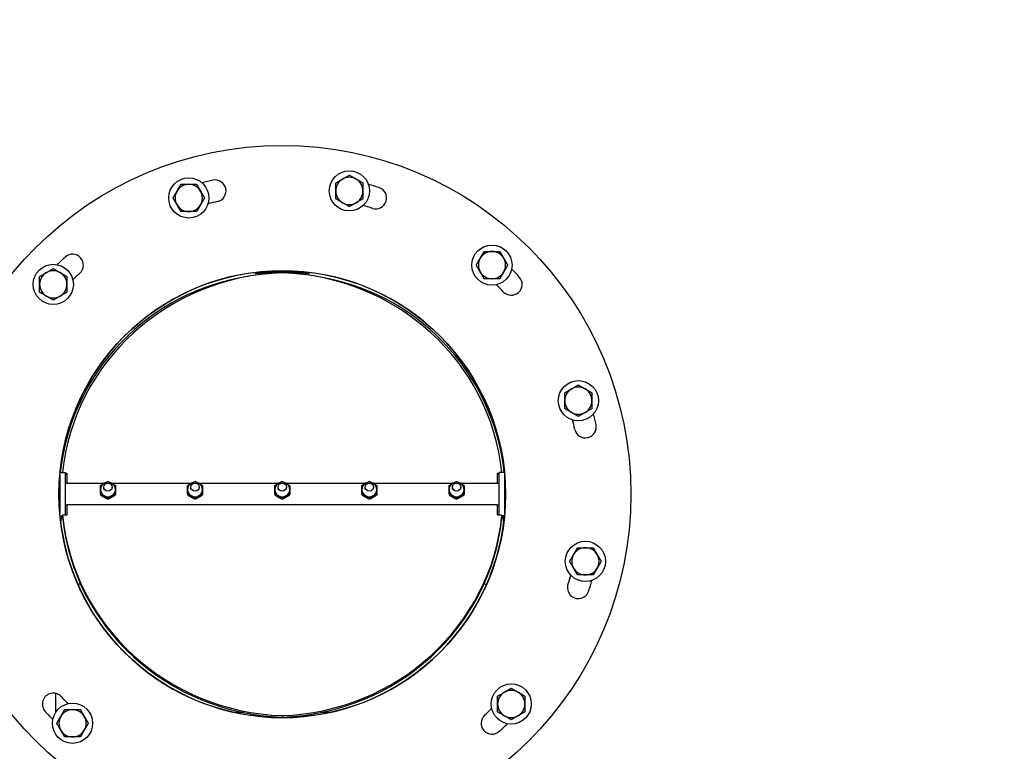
# Model space of a CAD drawing. Header units: inches. Extents: x 18 to 846, y -44 to 561.
# Tile 304 of 637: x 305 to 327, y 493 to 510. Entities that reach past the tile are written whole.
import ezdxf

# ---------------------------------------------------------------- set-up
doc = ezdxf.new("R2010")
doc.units = ezdxf.units.IN
doc.header["$LTSCALE"] = 24
doc.header["$MEASUREMENT"] = 0
doc.layers.add('Dimension (ANSI)', color=7, linetype='Continuous', lineweight=25)
doc.layers.add('Visible (ANSI)', color=7, linetype='Continuous', lineweight=30)
doc.styles.add('Note Text (ANSI)', font='tahoma.ttf')
doc.dimstyles.new('SB Fraction-16 (ANSI)', dxfattribs={"dimscale": 24, "dimtxt": 0.125, "dimasz": 0.098425, "dimexe": 0.125, "dimexo": 0.0625, "dimgap": 0.031496, "dimtad": 0, "dimtih": 1, "dimtoh": 1, "dimdec": 4, "dimrnd": 1e-08, "dimzin": 0, "dimdsep": 46, "dimlunit": 5, "dimtxsty": 'Note Text (ANSI)', "dimcen": 0.09, "dimdle": 0.393701, "dimclrd": 256, "dimclre": 256, "dimclrt": 256, "dimadec": 0, "dimazin": 3, "dimtfac": 0.96, "dimtofl": 0, "dimtmove": 0, "dimatfit": 3, "dimfxl": 1, "dimfrac": 2, "dimtolj": 1, "dimtzin": 12, "dimlwd": -1, "dimlwe": -1, "dimarcsym": 0})

# ---------------------------------------------------------------- blocks, each defined once
blk = doc.blocks.new('*D18')
at = {"layer": 'Defpoints', "color": 0, "transparency": 16777216}
for p in [(349.678, 522.087), (260.86, 408.087), (349.678, 408.087)]:
    blk.add_point(p, dxfattribs=at)
at = {"layer": 'Dimension (ANSI)', "transparency": 16777216}
for p, q in [((348.178, 522.087), (257.86, 522.087)), ((260.86, 519.724), (260.86, 464.348)), ((260.86, 410.449), (260.86, 459.826)), ((348.178, 408.087), (257.86, 408.087))]:
    blk.add_line(p, q, dxfattribs=at)
for points in [[(260.466, 519.724), (261.253, 519.724), (260.86, 522.087)], [(260.466, 410.449), (261.253, 410.449), (260.86, 408.087)]]:
    blk.add_solid(points, dxfattribs=at)
at = {"layer": 'Dimension (ANSI)', "transparency": 16777216, "insert": (257.76, 463.592), "char_height": 3, "attachment_point": 1, "style": 'Note Text (ANSI)'}
blk.add_mtext('\\A1;114', dxfattribs=at)

msp = doc.modelspace()

# ---------------------------------------------------------------- linework, layer by layer
at = {"layer": 'Visible (ANSI)'}
for p, q in [((305.60099, 499.3277), (305.60099, 498.44591)), ((305.60632, 499.38556), (305.72599, 499.38556)), ((305.72599, 499.38556), (305.72599, 498.40385)), ((305.72599, 499.36977), (305.76649, 499.36977)), ((305.76649, 499.33742), (305.72599, 499.33742)), ((305.76649, 499.36977), (305.76649, 499.13681)), ((315.64749, 499.13681), (315.64749, 499.36977)), ((315.64749, 499.36977), (315.68799, 499.36977)), ((315.68799, 499.33742), (315.64749, 499.33742)), ((315.68799, 498.40385), (315.68799, 499.38556)), ((315.80767, 499.38556), (315.68799, 499.38556)), ((315.81299, 498.44591), (315.81299, 499.3277)), ((305.59577, 499.26231), (305.60099, 499.26231)), ((305.72599, 499.13681), (306.62145, 499.13681)), ((306.79253, 499.13681), (308.62145, 499.13681)), ((308.79253, 499.13681), (310.62145, 499.13681)), ((310.79253, 499.13681), (312.62145, 499.13681)), ((312.79253, 499.13681), (314.62145, 499.13681)), ((314.79253, 499.13681), (315.68799, 499.13681)), ((315.81822, 499.26231), (315.81299, 499.26231)), ((306.53499, 498.89277), (306.53499, 498.87122)), ((306.61199, 498.99267), (306.61199, 499.04858)), ((306.80199, 498.99267), (306.80199, 499.04858)), ((306.87899, 498.89277), (306.87899, 498.87122)), ((308.53499, 498.89277), (308.53499, 498.87122)), ((308.61199, 498.99267), (308.61199, 499.04858)), ((308.80199, 498.99267), (308.80199, 499.04858)), ((308.87899, 498.89277), (308.87899, 498.87122)), ((310.53499, 498.89277), (310.53499, 498.87122)), ((310.61199, 498.99267), (310.61199, 499.04858)), ((310.80199, 498.99267), (310.80199, 499.04858)), ((310.87899, 498.89277), (310.87899, 498.87122)), ((312.53499, 498.89277), (312.53499, 498.87122)), ((312.61199, 498.99267), (312.61199, 499.04858)), ((312.80199, 498.99267), (312.80199, 499.04858)), ((312.87899, 498.89277), (312.87899, 498.87122)), ((314.53499, 498.89277), (314.53499, 498.87122)), ((314.61199, 498.99267), (314.61199, 499.04858)), ((314.80199, 498.99267), (314.80199, 499.04858)), ((314.87899, 498.89277), (314.87899, 498.87122)), ((305.72599, 498.63681), (305.76649, 498.63681)), ((315.64749, 498.64533), (305.76649, 498.64533)), ((305.76649, 498.64533), (305.76649, 498.40385)), ((306.70699, 498.79685), (306.70699, 498.7753)), ((308.70699, 498.79685), (308.70699, 498.7753)), ((310.70699, 498.79685), (310.70699, 498.7753)), ((312.70699, 498.79685), (312.70699, 498.7753)), ((314.70699, 498.79685), (314.70699, 498.7753)), ((315.64749, 498.40385), (315.64749, 498.64533)), ((315.64749, 498.63681), (315.68799, 498.63681)), ((305.59577, 498.51131), (305.60099, 498.51131)), ((305.6653, 498.40385), (305.6653, 498.37149)), ((305.76649, 498.40385), (305.6653, 498.40385)), ((315.74869, 498.40385), (315.64749, 498.40385)), ((315.74869, 498.37149), (315.74869, 498.40385)), ((315.81822, 498.51131), (315.81299, 498.51131)), ((305.60632, 498.38806), (305.6653, 498.38806)), ((315.80767, 498.38806), (315.74869, 498.38806)), ((305.50729, 494.31842), (305.50729, 493.8826)), ((310.70199, 493.76181), (310.70199, 493.76215)), ((310.70699, 493.807), (310.70699, 493.77465)), ((310.71199, 493.76215), (310.71199, 493.76181))]:
    msp.add_line(p, q, dxfattribs=at)
for centre, radius in [((310.70699, 498.88681), 8), ((308.5629, 505.68155), 0.461), ((312.24752, 505.84327), 0.461), ((315.51936, 504.14102), 0.461), ((305.45278, 503.69918), 0.461), ((310.70699, 498.88681), 5.125), ((317.50173, 501.0309), 0.461), ((317.66346, 497.34628), 0.461), ((315.9612, 494.07444), 0.461), ((305.89462, 493.6326), 0.461)]:
    msp.add_circle(centre, radius, dxfattribs=at)
for centre, radius, start, end in [((310.70699, 498.88681), 7.375, 102.486826, 104.451374), ((309.16646, 505.84327), 0.25, 282.486826, 102.486826), ((312.24752, 505.84327), 0.3125, 120, 180), ((312.24752, 505.84327), 0.3125, 60, 120), ((312.24752, 505.84327), 0.3125, 0, 60), ((308.5629, 505.68155), 0.3125, 90, 150), ((308.5629, 505.68155), 0.3125, 30, 90), ((310.70699, 498.88681), 7.375, 72.486826, 74.451374), ((312.85108, 505.68155), 0.25, 252.486826, 72.486826), ((308.5629, 505.68155), 0.3125, 150, 210), ((308.5629, 505.68155), 0.3125, 330, 30), ((312.24752, 505.84327), 0.3125, 180, 240), ((312.24752, 505.84327), 0.3125, 300, 0), ((308.5629, 505.68155), 0.3125, 210, 270), ((308.5629, 505.68155), 0.3125, 270, 330), ((310.70699, 498.88681), 6.875, 102.486826, 104.341962), ((312.24752, 505.84327), 0.3125, 240, 300), ((310.70699, 498.88681), 6.875, 72.486826, 74.341962), ((310.70699, 498.88681), 7.375, 132.486826, 134.451374), ((305.89462, 504.14102), 0.25, 312.486826, 132.486826), ((315.51936, 504.14102), 0.3125, 150, 210), ((315.51936, 504.14102), 0.3125, 90, 150), ((315.51936, 504.14102), 0.3125, 30, 90), ((315.51936, 504.14102), 0.3125, 330, 30), ((310.70699, 498.88681), 7.375, 42.486826, 44.451374), ((305.45278, 503.69918), 0.3125, 120, 180), ((305.45278, 503.69918), 0.3125, 60, 120), ((305.45278, 503.69918), 0.3125, 0, 60), ((310.70699, 498.88681), 6.875, 132.486826, 134.341962), ((315.51936, 504.14102), 0.3125, 210, 270), ((315.51936, 504.14102), 0.3125, 270, 330), ((315.9612, 503.69918), 0.25, 222.486826, 42.486826), ((305.45278, 503.69918), 0.3125, 180, 240), ((305.45278, 503.69918), 0.3125, 300, 0), ((310.70699, 498.88681), 6.875, 42.486826, 44.341962), ((305.45278, 503.69918), 0.3125, 240, 300), ((317.50173, 501.0309), 0.3125, 60, 120), ((317.50173, 501.0309), 0.3125, 120, 180), ((317.50173, 501.0309), 0.3125, 0, 60), ((317.50173, 501.0309), 0.3125, 180, 240), ((317.50173, 501.0309), 0.3125, 300, 0), ((317.50173, 501.0309), 0.3125, 240, 300), ((310.70699, 498.88681), 7.375, 12.486826, 14.451374), ((310.70699, 498.88681), 6.875, 12.486826, 14.341962), ((317.66346, 500.42734), 0.25, 192.486826, 12.486826), ((317.66346, 497.34628), 0.3125, 150, 210), ((317.66346, 497.34628), 0.3125, 90, 150), ((317.66346, 497.34628), 0.3125, 30, 90), ((317.66346, 497.34628), 0.3125, 330, 30), ((317.66346, 497.34628), 0.3125, 210, 270), ((317.66346, 497.34628), 0.3125, 270, 330), ((317.50173, 496.74272), 0.25, 162.486826, 342.486826), ((310.70699, 498.88681), 6.875, 342.486826, 344.341962), ((310.70699, 498.88681), 7.375, 342.486826, 344.451374), ((315.9612, 494.07444), 0.3125, 120, 180), ((315.9612, 494.07444), 0.3125, 60, 120), ((315.9612, 494.07444), 0.3125, 0, 60), ((305.45278, 494.07444), 0.25, 42.486826, 222.486826), ((310.70699, 498.88681), 6.875, 222.486826, 224.341962), ((310.70699, 498.88681), 7.375, 222.486826, 224.451374), ((305.89462, 493.6326), 0.3125, 90, 150), ((305.89462, 493.6326), 0.3125, 30, 90), ((310.70699, 498.88681), 6.875, 312.486826, 314.341962), ((315.9612, 494.07444), 0.3125, 180, 240), ((315.9612, 494.07444), 0.3125, 300, 0), ((305.89462, 493.6326), 0.3125, 150, 210), ((305.89462, 493.6326), 0.3125, 330, 30), ((315.51936, 493.6326), 0.25, 132.486826, 312.486826), ((315.9612, 494.07444), 0.3125, 240, 300), ((305.89462, 493.6326), 0.3125, 210, 270), ((305.89462, 493.6326), 0.3125, 270, 330), ((310.70699, 498.88681), 7.375, 312.486826, 314.451374)]:
    msp.add_arc(centre, radius, start, end, dxfattribs=at)
for centre, major_axis, ratio, start_param, end_param in [((310.70699, 498.88681), (-5.125, 0), 0.99993305, 3.23907054, 6.18570742), ((310.70699, 498.82899), (5.125, 0), 0.99770102, 1.71774926, 3.03252708), ((310.90419, 498.88681), (-5.2627, 0), 0.96592583, 4.74986825, 6.18491324), ((310.5098, 498.88681), (5.2627, 0), 0.96592583, 0.09827207, 1.53331706), ((310.70699, 498.82899), (5.125, 0), 0.99770102, 0.10906558, 1.42384339), ((310.70699, 498.88681), (-5.125, 0), 0.99993305, 6.19705041, 6.20984638), ((310.70699, 498.88681), (5.125, 0), 0.99993305, 0.07333892, 0.08613489), ((310.70699, 498.82899), (5.125, 0), 0.99770102, 3.05545776, 3.05674561), ((306.70699, 498.99267), (-0.172, 0), 0.96592583, 5.23598776, 6.28318531), ((306.70699, 498.99267), (-0.172, 0), 0.96592583, 4.1887902, 5.23598776), ((306.70699, 498.99267), (0.172, 0), 0.96592583, 0, 1.04719755), ((308.70699, 498.99267), (-0.172, 0), 0.96592583, 5.23598776, 6.28318531), ((308.70699, 498.99267), (-0.172, 0), 0.96592583, 4.1887902, 5.23598776), ((308.70699, 498.99267), (0.172, 0), 0.96592583, 0, 1.04719755), ((310.70699, 498.99267), (-0.172, 0), 0.96592583, 5.23598776, 6.28318531), ((310.70699, 498.99267), (-0.172, 0), 0.96592583, 4.1887902, 5.23598776), ((310.70699, 498.99267), (0.172, 0), 0.96592583, 0, 1.04719755), ((312.70699, 498.99267), (-0.172, 0), 0.96592583, 5.23598776, 6.28318531), ((312.70699, 498.99267), (-0.172, 0), 0.96592583, 4.1887902, 5.23598776), ((312.70699, 498.99267), (0.172, 0), 0.96592583, 0, 1.04719755), ((314.70699, 498.99267), (-0.172, 0), 0.96592583, 5.23598776, 6.28318531), ((314.70699, 498.99267), (-0.172, 0), 0.96592583, 4.1887902, 5.23598776), ((314.70699, 498.99267), (0.172, 0), 0.96592583, 0, 1.04719755), ((310.70699, 498.82899), (5.125, 0), 0.99770102, 0.08484705, 0.08613489), ((306.70699, 498.99267), (-0.172, 0), 0.96592583, 0, 1.04719755), ((306.70699, 498.99267), (0.172, 0), 0.96592583, 5.23598776, 6.28318531), ((308.70699, 498.99267), (-0.172, 0), 0.96592583, 0, 1.04719755), ((308.70699, 498.99267), (0.172, 0), 0.96592583, 5.23598776, 6.28318531), ((310.70699, 498.99267), (-0.172, 0), 0.96592583, 0, 1.04719755), ((310.70699, 498.99267), (0.172, 0), 0.96592583, 5.23598776, 6.28318531), ((312.70699, 498.99267), (-0.172, 0), 0.96592583, 0, 1.04719755), ((312.70699, 498.99267), (0.172, 0), 0.96592583, 5.23598776, 6.28318531), ((314.70699, 498.99267), (-0.172, 0), 0.96592583, 0, 1.04719755), ((314.70699, 498.99267), (0.172, 0), 0.96592583, 5.23598776, 6.28318531), ((306.70699, 498.99267), (0.172, 0), 0.96592583, 4.1887902, 5.23598776), ((308.70699, 498.99267), (0.172, 0), 0.96592583, 4.1887902, 5.23598776), ((310.70699, 498.99267), (0.172, 0), 0.96592583, 4.1887902, 5.23598776), ((312.70699, 498.99267), (0.172, 0), 0.96592583, 4.1887902, 5.23598776), ((314.70699, 498.99267), (0.172, 0), 0.96592583, 4.1887902, 5.23598776), ((310.70699, 498.88681), (-5.125, 0), 0.99993305, 0.07333892, 0.08613489), ((310.90419, 498.88681), (-5.2627, 0), 0.96592583, 0.09515186, 1.53331706), ((310.5098, 498.88681), (5.2627, 0), 0.96592583, 4.74986825, 6.18803345), ((310.70699, 498.88681), (5.125, 0), 0.99993305, 6.19705041, 6.20984638), ((310.70699, 498.88681), (-5.125, 0), 0.99993305, 0.09747789, 1.56982072), ((310.70699, 497.69978), (-5.125, 0), 0.84446965, 6.12347391, 6.15727519), ((310.70699, 497.69978), (5.125, 0), 0.84446965, 2.98188126, 3.01568253), ((310.90419, 498.85446), (-5.2627, 0), 0.96592583, 0.09515186, 1.53331706), ((310.5098, 498.85446), (5.2627, 0), 0.96592583, 4.74986825, 6.18803345), ((310.70699, 498.88681), (5.125, 0), 0.99993305, 4.71336459, 6.18570742), ((310.70699, 497.69978), (-5.125, 0), 0.84446965, 3.26750278, 3.30130405), ((310.70699, 497.69978), (5.125, 0), 0.84446965, 0.12591012, 0.1597114), ((310.70699, 495.61927), (-5.125, 0), 0.56153806, 5.84319943, 5.86258091), ((310.70699, 495.61927), (5.125, 0), 0.56153806, 2.70160678, 2.72098825), ((310.70699, 495.61927), (-5.125, 0), 0.56153806, 3.56219705, 3.58157853), ((310.70699, 495.61927), (5.125, 0), 0.56153806, 0.4206044, 0.43998588), ((310.70699, 492.91012), (5.125, 0), 0.19311493, 1.74868991, 1.7834114), ((310.70699, 492.90898), (-5.125, 0), 0.19289574, 4.88843461, 4.9232623), ((310.70699, 492.90898), (-5.125, 0), 0.19289574, 4.50151566, 4.53634335), ((310.70699, 492.91012), (5.125, 0), 0.19311493, 1.35818126, 1.39290274)]:
    msp.add_ellipse(centre, major_axis=major_axis, ratio=ratio, start_param=start_param, end_param=end_param, dxfattribs=at)
for centre in [(306.70699, 499.04858), (308.70699, 499.04858), (310.70699, 499.04858), (312.70699, 499.04858), (314.70699, 499.04858)]:
    msp.add_ellipse(centre, major_axis=(0.095, 0), ratio=0.96592583, dxfattribs=at)
for points in [[(311.93502, 506.02369), (312.01876, 506.07204), (312.09127, 506.11391)], [(312.09127, 506.11391), (312.16379, 506.15577), (312.24752, 506.20412)], [(312.24752, 506.20412), (312.33126, 506.15577), (312.40377, 506.11391)], [(312.40377, 506.11391), (312.47629, 506.07204), (312.56002, 506.02369)], [(308.29227, 505.8378), (308.33413, 505.91032), (308.38248, 505.99405)], [(308.38248, 505.99405), (308.47917, 505.99405), (308.5629, 505.99405)], [(308.5629, 505.99405), (308.64663, 505.99405), (308.74332, 505.99405)], [(308.74332, 505.99405), (308.79167, 505.91032), (308.83353, 505.8378)], [(311.93502, 505.84327), (311.93502, 505.92701), (311.93502, 506.02369)], [(312.56002, 506.02369), (312.56002, 505.92701), (312.56002, 505.84327)], [(308.20206, 505.68155), (308.2504, 505.76528), (308.29227, 505.8378)], [(308.29227, 505.5253), (308.2504, 505.59782), (308.20206, 505.68155)], [(308.83353, 505.8378), (308.8754, 505.76528), (308.92374, 505.68155)], [(308.92374, 505.68155), (308.8754, 505.59782), (308.83353, 505.5253)], [(311.93502, 505.66285), (311.93502, 505.75954), (311.93502, 505.84327)], [(312.09127, 505.57264), (312.01876, 505.61451), (311.93502, 505.66285)], [(312.56002, 505.66285), (312.47629, 505.61451), (312.40377, 505.57264)], [(312.56002, 505.84327), (312.56002, 505.75954), (312.56002, 505.66285)], [(308.38248, 505.36905), (308.33413, 505.45278), (308.29227, 505.5253)], [(308.83353, 505.5253), (308.79167, 505.45278), (308.74332, 505.36905)], [(312.24752, 505.48243), (312.16379, 505.53077), (312.09127, 505.57264)], [(312.40377, 505.57264), (312.33126, 505.53077), (312.24752, 505.48243)], [(308.5629, 505.36905), (308.47917, 505.36905), (308.38248, 505.36905)], [(308.74332, 505.36905), (308.64663, 505.36905), (308.5629, 505.36905)], [(315.15852, 504.14102), (315.20686, 504.22475), (315.24873, 504.29727)], [(315.24873, 504.29727), (315.2906, 504.36978), (315.33894, 504.45352)], [(315.33894, 504.45352), (315.43563, 504.45352), (315.51936, 504.45352)], [(315.51936, 504.45352), (315.6031, 504.45352), (315.69979, 504.45352)], [(315.69979, 504.45352), (315.74813, 504.36978), (315.79, 504.29727)], [(315.79, 504.29727), (315.83186, 504.22475), (315.88021, 504.14102)], [(305.29653, 503.96981), (305.36905, 504.01168), (305.45278, 504.06002)], [(305.45278, 504.06002), (305.53652, 504.01168), (305.60903, 503.96981)], [(315.24873, 503.98477), (315.20686, 504.05728), (315.15852, 504.14102)], [(315.88021, 504.14102), (315.83186, 504.05728), (315.79, 503.98477)], [(305.14028, 503.8796), (305.22402, 503.92795), (305.29653, 503.96981)], [(305.14028, 503.69918), (305.14028, 503.78292), (305.14028, 503.8796)], [(305.60903, 503.96981), (305.68155, 503.92795), (305.76528, 503.8796)], [(305.76528, 503.8796), (305.76528, 503.78292), (305.76528, 503.69918)], [(315.33894, 503.82852), (315.2906, 503.91225), (315.24873, 503.98477)], [(315.51936, 503.82852), (315.43563, 503.82852), (315.33894, 503.82852)], [(315.69979, 503.82852), (315.6031, 503.82852), (315.51936, 503.82852)], [(315.79, 503.98477), (315.74813, 503.91225), (315.69979, 503.82852)], [(305.14028, 503.51876), (305.14028, 503.61545), (305.14028, 503.69918)], [(305.76528, 503.69918), (305.76528, 503.61545), (305.76528, 503.51876)], [(305.29653, 503.42855), (305.22402, 503.47042), (305.14028, 503.51876)], [(305.45278, 503.33834), (305.36905, 503.38668), (305.29653, 503.42855)], [(305.60903, 503.42855), (305.53652, 503.38668), (305.45278, 503.33834)], [(305.76528, 503.51876), (305.68155, 503.47042), (305.60903, 503.42855)], [(317.34548, 501.30153), (317.418, 501.3434), (317.50173, 501.39174)], [(317.50173, 501.39174), (317.58547, 501.3434), (317.65798, 501.30153)], [(317.18923, 501.21132), (317.27297, 501.25967), (317.34548, 501.30153)], [(317.18923, 501.0309), (317.18923, 501.11463), (317.18923, 501.21132)], [(317.65798, 501.30153), (317.7305, 501.25967), (317.81423, 501.21132)], [(317.81423, 501.21132), (317.81423, 501.11463), (317.81423, 501.0309)], [(317.18923, 500.85048), (317.18923, 500.94717), (317.18923, 501.0309)], [(317.81423, 501.0309), (317.81423, 500.94717), (317.81423, 500.85048)], [(317.34548, 500.76027), (317.27297, 500.80213), (317.18923, 500.85048)], [(317.50173, 500.67006), (317.418, 500.7184), (317.34548, 500.76027)], [(317.65798, 500.76027), (317.58547, 500.7184), (317.50173, 500.67006)], [(317.81423, 500.85048), (317.7305, 500.80213), (317.65798, 500.76027)], [(306.53499, 499.08462), (306.58108, 499.11429), (306.62099, 499.13655)], [(306.53499, 498.99267), (306.53499, 499.03719), (306.53499, 499.08462)], [(306.62099, 499.13655), (306.6609, 499.15881), (306.70699, 499.18054)], [(306.70699, 499.18054), (306.75308, 499.15881), (306.79299, 499.13655)], [(306.79299, 499.13655), (306.8329, 499.11429), (306.87899, 499.08462)], [(306.87899, 499.08462), (306.87899, 499.03719), (306.87899, 498.99267)], [(308.53499, 499.08462), (308.58108, 499.11429), (308.62099, 499.13655)], [(308.53499, 498.99267), (308.53499, 499.03719), (308.53499, 499.08462)], [(308.62099, 499.13655), (308.6609, 499.15881), (308.70699, 499.18054)], [(308.70699, 499.18054), (308.75308, 499.15881), (308.79299, 499.13655)], [(308.79299, 499.13655), (308.8329, 499.11429), (308.87899, 499.08462)], [(308.87899, 499.08462), (308.87899, 499.03719), (308.87899, 498.99267)], [(310.53499, 499.08462), (310.58108, 499.11429), (310.62099, 499.13655)], [(310.53499, 498.99267), (310.53499, 499.03719), (310.53499, 499.08462)], [(310.62099, 499.13655), (310.6609, 499.15881), (310.70699, 499.18054)], [(310.70699, 499.18054), (310.75308, 499.15881), (310.79299, 499.13655)], [(310.79299, 499.13655), (310.8329, 499.11429), (310.87899, 499.08462)], [(310.87899, 499.08462), (310.87899, 499.03719), (310.87899, 498.99267)], [(312.53499, 499.08462), (312.58108, 499.11429), (312.62099, 499.13655)], [(312.53499, 498.99267), (312.53499, 499.03719), (312.53499, 499.08462)], [(312.62099, 499.13655), (312.6609, 499.15881), (312.70699, 499.18054)], [(312.70699, 499.18054), (312.75308, 499.15881), (312.79299, 499.13655)], [(312.79299, 499.13655), (312.8329, 499.11429), (312.87899, 499.08462)], [(312.87899, 499.08462), (312.87899, 499.03719), (312.87899, 498.99267)], [(314.53499, 499.08462), (314.58108, 499.11429), (314.62099, 499.13655)], [(314.53499, 498.99267), (314.53499, 499.03719), (314.53499, 499.08462)], [(314.62099, 499.13655), (314.6609, 499.15881), (314.70699, 499.18054)], [(314.70699, 499.18054), (314.75308, 499.15881), (314.79299, 499.13655)], [(314.79299, 499.13655), (314.8329, 499.11429), (314.87899, 499.08462)], [(314.87899, 499.08462), (314.87899, 499.03719), (314.87899, 498.99267)], [(306.53499, 498.89277), (306.53499, 498.94815), (306.53499, 498.99267)], [(306.62099, 498.84879), (306.58108, 498.87105), (306.53499, 498.89277)], [(306.53499, 498.87122), (306.58108, 498.84154), (306.62099, 498.81929)], [(306.87899, 498.89277), (306.8329, 498.87105), (306.79299, 498.84879)], [(306.79299, 498.81929), (306.8329, 498.84154), (306.87899, 498.87122)], [(306.87899, 498.99267), (306.87899, 498.94815), (306.87899, 498.89277)], [(308.53499, 498.89277), (308.53499, 498.94815), (308.53499, 498.99267)], [(308.62099, 498.84879), (308.58108, 498.87105), (308.53499, 498.89277)], [(308.53499, 498.87122), (308.58108, 498.84154), (308.62099, 498.81929)], [(308.87899, 498.89277), (308.8329, 498.87105), (308.79299, 498.84879)], [(308.79299, 498.81929), (308.8329, 498.84154), (308.87899, 498.87122)], [(308.87899, 498.99267), (308.87899, 498.94815), (308.87899, 498.89277)], [(310.53499, 498.89277), (310.53499, 498.94815), (310.53499, 498.99267)], [(310.62099, 498.84879), (310.58108, 498.87105), (310.53499, 498.89277)], [(310.53499, 498.87122), (310.58108, 498.84154), (310.62099, 498.81929)], [(310.87899, 498.89277), (310.8329, 498.87105), (310.79299, 498.84879)], [(310.79299, 498.81929), (310.8329, 498.84154), (310.87899, 498.87122)], [(310.87899, 498.99267), (310.87899, 498.94815), (310.87899, 498.89277)], [(312.53499, 498.89277), (312.53499, 498.94815), (312.53499, 498.99267)], [(312.62099, 498.84879), (312.58108, 498.87105), (312.53499, 498.89277)], [(312.53499, 498.87122), (312.58108, 498.84154), (312.62099, 498.81929)], [(312.87899, 498.89277), (312.8329, 498.87105), (312.79299, 498.84879)], [(312.79299, 498.81929), (312.8329, 498.84154), (312.87899, 498.87122)], [(312.87899, 498.99267), (312.87899, 498.94815), (312.87899, 498.89277)], [(314.53499, 498.89277), (314.53499, 498.94815), (314.53499, 498.99267)], [(314.62099, 498.84879), (314.58108, 498.87105), (314.53499, 498.89277)], [(314.53499, 498.87122), (314.58108, 498.84154), (314.62099, 498.81929)], [(314.87899, 498.89277), (314.8329, 498.87105), (314.79299, 498.84879)], [(314.79299, 498.81929), (314.8329, 498.84154), (314.87899, 498.87122)], [(314.87899, 498.99267), (314.87899, 498.94815), (314.87899, 498.89277)], [(306.70699, 498.79685), (306.6609, 498.82653), (306.62099, 498.84879)], [(306.62099, 498.81929), (306.6609, 498.79703), (306.70699, 498.7753)], [(306.79299, 498.84879), (306.75308, 498.82653), (306.70699, 498.79685)], [(306.70699, 498.7753), (306.75308, 498.79703), (306.79299, 498.81929)], [(308.70699, 498.79685), (308.6609, 498.82653), (308.62099, 498.84879)], [(308.62099, 498.81929), (308.6609, 498.79703), (308.70699, 498.7753)], [(308.79299, 498.84879), (308.75308, 498.82653), (308.70699, 498.79685)], [(308.70699, 498.7753), (308.75308, 498.79703), (308.79299, 498.81929)], [(310.70699, 498.79685), (310.6609, 498.82653), (310.62099, 498.84879)], [(310.62099, 498.81929), (310.6609, 498.79703), (310.70699, 498.7753)], [(310.79299, 498.84879), (310.75308, 498.82653), (310.70699, 498.79685)], [(310.70699, 498.7753), (310.75308, 498.79703), (310.79299, 498.81929)], [(312.70699, 498.79685), (312.6609, 498.82653), (312.62099, 498.84879)], [(312.62099, 498.81929), (312.6609, 498.79703), (312.70699, 498.7753)], [(312.79299, 498.84879), (312.75308, 498.82653), (312.70699, 498.79685)], [(312.70699, 498.7753), (312.75308, 498.79703), (312.79299, 498.81929)], [(314.70699, 498.79685), (314.6609, 498.82653), (314.62099, 498.84879)], [(314.62099, 498.81929), (314.6609, 498.79703), (314.70699, 498.7753)], [(314.79299, 498.84879), (314.75308, 498.82653), (314.70699, 498.79685)], [(314.70699, 498.7753), (314.75308, 498.79703), (314.79299, 498.81929)], [(317.30261, 497.34628), (317.35096, 497.43001), (317.39282, 497.50253)], [(317.39282, 497.50253), (317.43469, 497.57504), (317.48303, 497.65878)], [(317.48303, 497.65878), (317.57972, 497.65878), (317.66346, 497.65878)], [(317.66346, 497.65878), (317.74719, 497.65878), (317.84388, 497.65878)], [(317.84388, 497.65878), (317.89222, 497.57504), (317.93409, 497.50253)], [(317.93409, 497.50253), (317.97596, 497.43001), (318.0243, 497.34628)], [(317.39282, 497.19003), (317.35096, 497.26254), (317.30261, 497.34628)], [(318.0243, 497.34628), (317.97596, 497.26254), (317.93409, 497.19003)], [(317.48303, 497.03378), (317.43469, 497.11751), (317.39282, 497.19003)], [(317.93409, 497.19003), (317.89222, 497.11751), (317.84388, 497.03378)], [(317.66346, 497.03378), (317.57972, 497.03378), (317.48303, 497.03378)], [(317.84388, 497.03378), (317.74719, 497.03378), (317.66346, 497.03378)], [(315.6487, 494.25486), (315.73243, 494.3032), (315.80495, 494.34507)], [(315.80495, 494.34507), (315.87747, 494.38694), (315.9612, 494.43528)], [(315.9612, 494.43528), (316.04493, 494.38694), (316.11745, 494.34507)], [(316.11745, 494.34507), (316.18997, 494.3032), (316.2737, 494.25486)], [(315.6487, 494.07444), (315.6487, 494.15817), (315.6487, 494.25486)], [(316.2737, 494.25486), (316.2737, 494.15817), (316.2737, 494.07444)], [(305.62399, 493.78885), (305.66585, 493.86137), (305.7142, 493.9451)], [(305.7142, 493.9451), (305.81089, 493.9451), (305.89462, 493.9451)], [(305.89462, 493.9451), (305.97835, 493.9451), (306.07504, 493.9451)], [(306.07504, 493.9451), (306.12339, 493.86137), (306.16525, 493.78885)], [(315.6487, 493.89401), (315.6487, 493.9907), (315.6487, 494.07444)], [(315.80495, 493.8038), (315.73243, 493.84567), (315.6487, 493.89401)], [(316.2737, 493.89401), (316.18997, 493.84567), (316.11745, 493.8038)], [(316.2737, 494.07444), (316.2737, 493.9907), (316.2737, 493.89401)], [(305.53378, 493.6326), (305.58212, 493.71634), (305.62399, 493.78885)], [(306.16525, 493.78885), (306.20712, 493.71634), (306.25546, 493.6326)], [(315.9612, 493.71359), (315.87747, 493.76194), (315.80495, 493.8038)], [(316.11745, 493.8038), (316.04493, 493.76194), (315.9612, 493.71359)], [(305.62399, 493.47635), (305.58212, 493.54887), (305.53378, 493.6326)], [(305.7142, 493.3201), (305.66585, 493.40384), (305.62399, 493.47635)], [(306.16525, 493.47635), (306.12339, 493.40384), (306.07504, 493.3201)], [(306.25546, 493.6326), (306.20712, 493.54887), (306.16525, 493.47635)], [(305.89462, 493.3201), (305.81089, 493.3201), (305.7142, 493.3201)], [(306.07504, 493.3201), (305.97835, 493.3201), (305.89462, 493.3201)]]:
    msp.add_rational_spline(points, [1, 1.0379548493, 1], degree=2, dxfattribs=at)
msp.add_open_spline([(311.33199, 503.95031), (311.33199, 503.94985), (311.32823, 503.94985), (311.31241, 503.95082), (311.30035, 503.9518), (311.26845, 503.95452), (311.2486, 503.95627), (311.20273, 503.96015), (311.17671, 503.96227), (311.12126, 503.96643), (311.08993, 503.96861), (311.02169, 503.97274), (310.98478, 503.97468), (310.90779, 503.97791), (310.86764, 503.9792), (310.78688, 503.98091), (310.74627, 503.98133), (310.66771, 503.98133), (310.62711, 503.98091), (310.54634, 503.9792), (310.50619, 503.97791), (310.4292, 503.97468), (310.3923, 503.97274), (310.32406, 503.96861), (310.29273, 503.96643), (310.23727, 503.96227), (310.21126, 503.96015), (310.16538, 503.95627), (310.14553, 503.95452), (310.11364, 503.9518), (310.10158, 503.95082), (310.08575, 503.94985), (310.08199, 503.94985), (310.08199, 503.95076), (310.08576, 503.9517), (310.1016, 503.95454), (310.11367, 503.95645), (310.14558, 503.96096), (310.16543, 503.96356), (310.21131, 503.96902), (310.23733, 503.97186), (310.29277, 503.9773), (310.32408, 503.98009), (310.39229, 503.98527), (310.42919, 503.98767), (310.50617, 503.99164), (310.54632, 503.99321), (310.62708, 503.99529), (310.6677, 503.99579), (310.74628, 503.99579), (310.7869, 503.99529), (310.86767, 503.99321), (310.90782, 503.99164), (310.9848, 503.98767), (311.02169, 503.98527), (311.0899, 503.98009), (311.12122, 503.9773), (311.17665, 503.97186), (311.20267, 503.96902), (311.24855, 503.96356), (311.26841, 503.96096), (311.30031, 503.95645), (311.31239, 503.95454), (311.32823, 503.9517), (311.33199, 503.95076), (311.33199, 503.95031)], degree=3, knots=[-9.57840455, -9.57840455, -9.57840455, -9.57840455, -9.27923184, -9.27923184, -8.98005912, -8.98005912, -8.68088641, -8.68088641, -8.3817137, -8.3817137, -8.08241686, -8.08241686, -7.78312002, -7.78312002, -7.48382319, -7.48382319, -7.18452635, -7.18452635, -6.88522951, -6.88522951, -6.58593268, -6.58593268, -6.28663584, -6.28663584, -5.987339, -5.987339, -5.68816629, -5.68816629, -5.38899358, -5.38899358, -5.08982086, -5.08982086, -4.79064815, -4.79064815, -4.49120693, -4.49120693, -4.19176572, -4.19176572, -3.8923245, -3.8923245, -3.59288328, -3.59288328, -3.29349348, -3.29349348, -2.99410368, -2.99410368, -2.69471388, -2.69471388, -2.39532407, -2.39532407, -2.09593427, -2.09593427, -1.79654447, -1.79654447, -1.49715467, -1.49715467, -1.19776487, -1.19776487, -0.89832365, -0.89832365, -0.59888243, -0.59888243, -0.29944122, -0.29944122, 0, 0, 0, 0], dxfattribs=at)

# ---------------------------------------------------------------- dimensions: what is measured, and where the dimension line sits
at = {"layer": 'Dimension (ANSI)'}
dim = msp.add_linear_dim(base=(260.85953, 408.08668), p1=(349.67843, 522.08668), p2=(349.67843, 408.08668), angle=90, dimstyle='SB Fraction-16 (ANSI)', override={"dimgap": 0.031496, "dimdec": 4, "dimtol": 0, "dimlim": 0, "dimtp": 0, "dimtm": 0, "dimtdec": 2, "dimatfit": 1}, dxfattribs=at)
dim.commit()
dim.dimension.update_dxf_attribs({"geometry": '*D18', "text_midpoint": (260.85953, 462.08668), "dimtype": 160})

doc.saveas('drawing.dxf')
